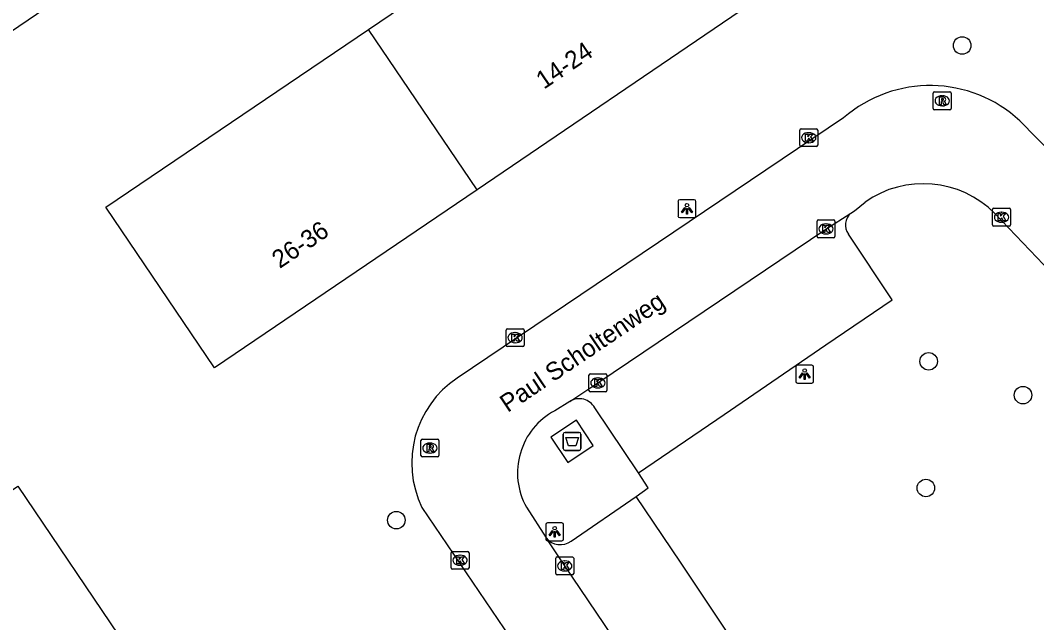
# Model space of a CAD drawing. Extents: x 157466 to 158888, y 383063 to 384677.
# Drawn here: x 157955 to 158011.8, y 383709.6 to 383743.2 of the extents above; entities that cross this region are included whole.
import ezdxf

# ---------------------------------------------------------------- set-up
doc = ezdxf.new("R2010")
doc.units = 0
for name, color, linetype in [('IMGEO_Afval_apart_plaats', 7, 'Continuous'), ('IMGEO_Boom', 7, 'Continuous'), ('IMGEO_Kolk', 7, 'Continuous'), ('IMGEO_Lichtpunt', 7, 'Continuous'), ('IMGEO_Openbare_ruimte_label', 7, 'Continuous'), ('IMGEO_Pand', 7, 'Continuous'), ('IMGEO_Pand_nummerreeks', 7, 'Continuous'), ('IMGEO_Parkeervlak_open', 7, 'Continuous'), ('IMGEO_Rijbaan_lokaal_open', 7, 'Continuous'), ('IMGEO_Rioolput', 7, 'Continuous'), ('IMGEO_Voetpad_gesloten', 7, 'Continuous'), ('IMGEO_Voetpad_halfverhard', 7, 'Continuous'), ('IMGEO_Voetpad_open', 7, 'Continuous')]:
    doc.layers.add(name, color=color, linetype=linetype)

msp = doc.modelspace()

# ---------------------------------------------------------------- linework, layer by layer
at = {"layer": 'IMGEO_Afval_apart_plaats'}
for p, q in [((157985.449, 383720.206), (157986.239, 383720.206)), ((157986.239, 383720.206), (157985.449, 383720.206)), ((157985.349, 383719.306), (157985.349, 383720.106)), ((157985.349, 383720.106), (157985.349, 383719.306)), ((157986.339, 383720.106), (157986.339, 383719.306)), ((157986.339, 383719.306), (157986.339, 383720.106)), ((157986.239, 383719.206), (157985.449, 383719.206)), ((157985.449, 383719.206), (157986.239, 383719.206))]:
    msp.add_line(p, q, dxfattribs=at)
msp.add_lwpolyline([(157985.492, 383719.92), (157986.196, 383719.92), (157986.047, 383719.45), (157985.641, 383719.45), (157985.492, 383719.92)], dxfattribs=at)
for centre, start, end in [((157985.449, 383720.106), 90, 180), ((157985.449, 383720.106), 90, 180), ((157986.239, 383720.106), 0, 90), ((157986.239, 383720.106), 360, 90), ((157985.449, 383719.306), 180, 270), ((157985.449, 383719.306), 180, 270), ((157986.239, 383719.306), 270, 0), ((157986.239, 383719.306), 270, 0)]:
    msp.add_arc(centre, 0.1, start, end, dxfattribs=at)
at = {"layer": 'IMGEO_Boom'}
for centre in [(158007.616, 383741.801), (158005.747, 383724.174), (158011.009, 383722.289), (158005.591, 383717.104), (157976.032, 383715.31)]:
    msp.add_circle(centre, 0.489, dxfattribs=at)
at = {"layer": 'IMGEO_Kolk'}
for p, q in [((157998.552, 383736.23), (157998.552, 383737.082)), ((157998.627, 383737.156), (157999.479, 383737.156)), ((157999.04, 383736.936), (157999.065, 383736.936)), ((157999.553, 383737.082), (157999.553, 383736.23)), ((157999.479, 383736.156), (157998.627, 383736.156)), ((157999.063, 383736.376), (157999.038, 383736.376)), ((158009.312, 383731.792), (158009.312, 383732.644)), ((158009.387, 383732.718), (158010.239, 383732.718)), ((158010.313, 383732.644), (158010.313, 383731.792)), ((157999.59, 383732.067), (158000.442, 383732.067)), ((158009.8, 383732.498), (158009.825, 383732.498)), ((157999.515, 383731.141), (157999.515, 383731.993)), ((158000.003, 383731.847), (158000.028, 383731.847)), ((158000.516, 383731.993), (158000.516, 383731.141)), ((158010.239, 383731.718), (158009.387, 383731.718)), ((158009.823, 383731.938), (158009.798, 383731.938)), ((158000.442, 383731.067), (157999.59, 383731.067)), ((158000.026, 383731.287), (158000.001, 383731.287)), ((157982.163, 383725.069), (157982.163, 383725.921)), ((157982.238, 383725.995), (157983.09, 383725.995)), ((157983.164, 383725.921), (157983.164, 383725.069)), ((157982.651, 383725.775), (157982.676, 383725.775)), ((157983.09, 383724.995), (157982.238, 383724.995)), ((157982.674, 383725.215), (157982.649, 383725.215)), ((157986.786, 383722.545), (157986.786, 383723.397)), ((157986.861, 383723.471), (157987.713, 383723.471)), ((157987.274, 383723.251), (157987.299, 383723.251)), ((157987.787, 383723.397), (157987.787, 383722.545)), ((157987.713, 383722.471), (157986.861, 383722.471)), ((157987.297, 383722.691), (157987.272, 383722.691)), ((157979.09, 383712.644), (157979.09, 383713.496)), ((157979.165, 383713.57), (157980.017, 383713.57)), ((157979.578, 383713.35), (157979.603, 383713.35)), ((157980.091, 383713.496), (157980.091, 383712.644)), ((157979.601, 383712.79), (157979.576, 383712.79)), ((157984.932, 383712.329), (157984.932, 383713.181)), ((157985.007, 383713.255), (157985.859, 383713.255)), ((157985.42, 383713.035), (157985.445, 383713.035)), ((157985.933, 383713.181), (157985.933, 383712.329)), ((157980.017, 383712.57), (157979.165, 383712.57)), ((157985.859, 383712.255), (157985.007, 383712.255)), ((157985.443, 383712.475), (157985.418, 383712.475))]:
    msp.add_line(p, q, dxfattribs=at)
for points in [[(157998.552, 383736.23), (157998.552, 383737.082)], [(157998.627, 383737.156), (157999.479, 383737.156)], [(157998.873, 383736.856), (157998.996, 383736.856), (157998.996, 383736.705), (157999.126, 383736.856), (157999.29, 383736.856), (157999.144, 383736.705), (157999.297, 383736.456), (157999.145, 383736.456), (157999.06, 383736.62), (157998.996, 383736.553), (157998.996, 383736.456), (157998.873, 383736.456), (157998.873, 383736.856)], [(157999.553, 383737.082), (157999.553, 383736.23)], [(157999.479, 383736.156), (157998.627, 383736.156)], [(158009.312, 383731.792), (158009.312, 383732.644)], [(158009.387, 383732.718), (158010.239, 383732.718)], [(158010.313, 383732.644), (158010.313, 383731.792)], [(157999.59, 383732.067), (158000.442, 383732.067)], [(158009.633, 383732.418), (158009.756, 383732.418), (158009.756, 383732.267), (158009.886, 383732.418), (158010.05, 383732.418), (158009.904, 383732.267), (158010.057, 383732.018), (158009.905, 383732.018), (158009.82, 383732.182), (158009.756, 383732.115), (158009.756, 383732.018), (158009.633, 383732.018), (158009.633, 383732.418)], [(157999.515, 383731.141), (157999.515, 383731.993)], [(157999.836, 383731.767), (157999.959, 383731.767), (157999.959, 383731.616), (158000.089, 383731.767), (158000.253, 383731.767), (158000.107, 383731.616), (158000.26, 383731.367), (158000.108, 383731.367), (158000.023, 383731.531), (157999.959, 383731.464), (157999.959, 383731.367), (157999.836, 383731.367), (157999.836, 383731.767)], [(158000.516, 383731.993), (158000.516, 383731.141)], [(158010.239, 383731.718), (158009.387, 383731.718)], [(158000.442, 383731.067), (157999.59, 383731.067)], [(157982.163, 383725.069), (157982.163, 383725.921)], [(157982.238, 383725.995), (157983.09, 383725.995)], [(157983.164, 383725.921), (157983.164, 383725.069)], [(157982.484, 383725.695), (157982.607, 383725.695), (157982.607, 383725.544), (157982.737, 383725.695), (157982.901, 383725.695), (157982.755, 383725.544), (157982.908, 383725.295), (157982.756, 383725.295), (157982.671, 383725.459), (157982.607, 383725.392), (157982.607, 383725.295), (157982.484, 383725.295), (157982.484, 383725.695)], [(157983.09, 383724.995), (157982.238, 383724.995)], [(157986.786, 383722.545), (157986.786, 383723.397)], [(157986.861, 383723.471), (157987.713, 383723.471)], [(157987.107, 383723.171), (157987.23, 383723.171), (157987.23, 383723.02), (157987.36, 383723.171), (157987.524, 383723.171), (157987.378, 383723.02), (157987.531, 383722.771), (157987.379, 383722.771), (157987.294, 383722.935), (157987.23, 383722.868), (157987.23, 383722.771), (157987.107, 383722.771), (157987.107, 383723.171)], [(157987.787, 383723.397), (157987.787, 383722.545)], [(157987.713, 383722.471), (157986.861, 383722.471)], [(157979.09, 383712.644), (157979.09, 383713.496)], [(157979.165, 383713.57), (157980.017, 383713.57)], [(157980.091, 383713.496), (157980.091, 383712.644)], [(157979.411, 383713.27), (157979.534, 383713.27), (157979.534, 383713.119), (157979.664, 383713.27), (157979.828, 383713.27), (157979.682, 383713.119), (157979.835, 383712.87), (157979.683, 383712.87), (157979.598, 383713.034), (157979.534, 383712.967), (157979.534, 383712.87), (157979.411, 383712.87), (157979.411, 383713.27)], [(157984.932, 383712.329), (157984.932, 383713.181)], [(157985.007, 383713.255), (157985.859, 383713.255)], [(157985.253, 383712.955), (157985.376, 383712.955), (157985.376, 383712.804), (157985.506, 383712.955), (157985.67, 383712.955), (157985.524, 383712.804), (157985.677, 383712.555), (157985.525, 383712.555), (157985.44, 383712.719), (157985.376, 383712.652), (157985.376, 383712.555), (157985.253, 383712.555), (157985.253, 383712.955)], [(157985.933, 383713.181), (157985.933, 383712.329)], [(157980.017, 383712.57), (157979.165, 383712.57)], [(157985.859, 383712.255), (157985.007, 383712.255)]]:
    msp.add_lwpolyline(points, dxfattribs=at)
for centre, start, end in [((157998.629, 383737.08), 91.552, 178.448), ((157998.629, 383737.08), 91.552, 178.448), ((157999.477, 383737.08), 1.552, 88.448), ((157999.477, 383737.08), 1.552, 88.448), ((157998.629, 383736.232), 181.552, 268.448), ((157998.629, 383736.232), 181.552, 268.448), ((157999.477, 383736.232), 271.552, 358.448), ((157999.477, 383736.232), 271.552, 358.448), ((158009.389, 383732.642), 91.552, 178.448), ((158009.389, 383732.642), 91.552, 178.448), ((158010.237, 383732.642), 1.552, 88.448), ((158010.237, 383732.642), 1.552, 88.448), ((157999.592, 383731.991), 91.552, 178.448), ((157999.592, 383731.991), 91.552, 178.448), ((158000.44, 383731.991), 1.552, 88.448), ((158000.44, 383731.991), 1.552, 88.448), ((158009.389, 383731.794), 181.552, 268.448), ((158009.389, 383731.794), 181.552, 268.448), ((158010.237, 383731.794), 271.552, 358.448), ((158010.237, 383731.794), 271.552, 358.448), ((157999.592, 383731.143), 181.552, 268.448), ((157999.592, 383731.143), 181.552, 268.448), ((158000.44, 383731.143), 271.552, 358.448), ((158000.44, 383731.143), 271.552, 358.448), ((157982.24, 383725.919), 91.552, 178.448), ((157982.24, 383725.919), 91.552, 178.448), ((157983.088, 383725.919), 1.552, 88.448), ((157983.088, 383725.919), 1.552, 88.448), ((157982.24, 383725.071), 181.552, 268.448), ((157982.24, 383725.071), 181.552, 268.448), ((157983.088, 383725.071), 271.552, 358.448), ((157983.088, 383725.071), 271.552, 358.448), ((157986.863, 383723.395), 91.552, 178.448), ((157986.863, 383723.395), 91.552, 178.448), ((157987.711, 383723.395), 1.552, 88.448), ((157987.711, 383723.395), 1.552, 88.448), ((157986.863, 383722.547), 181.552, 268.448), ((157986.863, 383722.547), 181.552, 268.448), ((157987.711, 383722.547), 271.552, 358.448), ((157987.711, 383722.547), 271.552, 358.448), ((157979.167, 383713.494), 91.552, 178.448), ((157979.167, 383713.494), 91.552, 178.448), ((157980.015, 383713.494), 1.552, 88.448), ((157980.015, 383713.494), 1.552, 88.448), ((157985.009, 383713.179), 91.552, 178.448), ((157985.009, 383713.179), 91.552, 178.448), ((157985.857, 383713.179), 1.552, 88.448), ((157985.857, 383713.179), 1.552, 88.448), ((157979.167, 383712.646), 181.552, 268.448), ((157979.167, 383712.646), 181.552, 268.448), ((157980.015, 383712.646), 271.552, 358.448), ((157980.015, 383712.646), 271.552, 358.448), ((157985.009, 383712.331), 181.552, 268.448), ((157985.009, 383712.331), 181.552, 268.448), ((157985.857, 383712.331), 271.552, 358.448), ((157985.857, 383712.331), 271.552, 358.448)]:
    msp.add_arc(centre, 0.0765, start, end, dxfattribs=at)
for centre, major_axis, ratio, start_param, end_param in [((157999.039, 383736.656), (-0.387, 0.002), 0.722429, 4.712389, 7.853982), ((157999.064, 383736.656), (-0.39, 0.002), 0.717154, 1.570796, 4.712389), ((158009.799, 383732.218), (-0.387, 0.002), 0.722429, 4.712389, 7.853982), ((158009.824, 383732.218), (-0.39, 0.002), 0.717154, 1.570796, 4.712389), ((158000.002, 383731.567), (-0.387, 0.002), 0.722429, 4.712389, 7.853982), ((158000.027, 383731.567), (-0.39, 0.002), 0.717154, 1.570796, 4.712389), ((157982.65, 383725.495), (-0.387, 0.002), 0.722429, 4.712389, 7.853982), ((157982.675, 383725.495), (-0.39, 0.002), 0.717154, 1.570796, 4.712389), ((157987.273, 383722.971), (-0.387, 0.002), 0.722429, 4.712389, 7.853982), ((157987.298, 383722.971), (-0.39, 0.002), 0.717154, 1.570796, 4.712389), ((157979.577, 383713.07), (-0.387, 0.002), 0.722429, 4.712389, 7.853982), ((157979.602, 383713.07), (-0.39, 0.002), 0.717154, 1.570796, 4.712389), ((157985.419, 383712.755), (-0.387, 0.002), 0.722429, 4.712389, 7.853982), ((157985.444, 383712.755), (-0.39, 0.002), 0.717154, 1.570796, 4.712389)]:
    msp.add_ellipse(centre, major_axis=major_axis, ratio=ratio, start_param=start_param, end_param=end_param, dxfattribs=at)
at = {"layer": 'IMGEO_Lichtpunt'}
for p, q in [((157991.755, 383733.094), (157991.755, 383732.287)), ((157991.755, 383733.094), (157991.755, 383732.287)), ((157992.657, 383733.189), (157991.849, 383733.189)), ((157992.657, 383733.189), (157991.849, 383733.189)), ((157992.751, 383732.287), (157992.751, 383733.094)), ((157992.751, 383732.287), (157992.751, 383733.094)), ((157991.849, 383732.193), (157992.657, 383732.193)), ((157991.849, 383732.193), (157992.657, 383732.193)), ((157998.329, 383723.865), (157998.329, 383723.058)), ((157998.329, 383723.865), (157998.329, 383723.058)), ((157999.231, 383723.96), (157998.423, 383723.96)), ((157999.231, 383723.96), (157998.423, 383723.96)), ((157999.325, 383723.058), (157999.325, 383723.865)), ((157999.325, 383723.058), (157999.325, 383723.865)), ((157998.423, 383722.964), (157999.231, 383722.964)), ((157998.423, 383722.964), (157999.231, 383722.964)), ((157984.373, 383715.064), (157984.373, 383714.257)), ((157984.373, 383715.064), (157984.373, 383714.257)), ((157985.275, 383715.159), (157984.467, 383715.159)), ((157985.275, 383715.159), (157984.467, 383715.159)), ((157985.369, 383714.257), (157985.369, 383715.064)), ((157985.369, 383714.257), (157985.369, 383715.064)), ((157984.467, 383714.163), (157985.275, 383714.163)), ((157984.467, 383714.163), (157985.275, 383714.163))]:
    msp.add_line(p, q, dxfattribs=at)
for points in [[(157992.129, 383732.758), (157992.168, 383732.73), (157991.98, 383732.468), (157991.942, 383732.495), (157992.129, 383732.758)], [(157992.231, 383732.71), (157992.278, 383732.71), (157992.278, 383732.388), (157992.231, 383732.388), (157992.231, 383732.71)], [(157992.341, 383732.73), (157992.379, 383732.757), (157992.566, 383732.495), (157992.527, 383732.467), (157992.341, 383732.73)], [(157998.703, 383723.529), (157998.742, 383723.501), (157998.554, 383723.239), (157998.516, 383723.266), (157998.703, 383723.529)], [(157998.805, 383723.481), (157998.852, 383723.481), (157998.852, 383723.159), (157998.805, 383723.159), (157998.805, 383723.481)], [(157998.915, 383723.501), (157998.953, 383723.528), (157999.14, 383723.266), (157999.101, 383723.238), (157998.915, 383723.501)], [(157984.747, 383714.728), (157984.786, 383714.7), (157984.598, 383714.438), (157984.56, 383714.465), (157984.747, 383714.728)], [(157984.849, 383714.68), (157984.896, 383714.68), (157984.896, 383714.358), (157984.849, 383714.358), (157984.849, 383714.68)], [(157984.959, 383714.7), (157984.997, 383714.727), (157985.184, 383714.465), (157985.145, 383714.437), (157984.959, 383714.7)]]:
    msp.add_lwpolyline(points, dxfattribs=at)
for centre in [(157992.254, 383732.892), (157998.828, 383723.663), (157984.872, 383714.862)]:
    msp.add_circle(centre, 0.0994, dxfattribs=at)
for centre, start, end in [((157991.849, 383733.094), 90, 180), ((157991.849, 383733.094), 90, 180), ((157992.657, 383733.094), 0, 90), ((157992.657, 383733.094), 0, 90), ((157991.849, 383732.287), 180, 270), ((157991.849, 383732.287), 180, 270), ((157992.657, 383732.287), 270, 0), ((157992.657, 383732.287), 270, 360), ((157998.423, 383723.865), 90, 180), ((157998.423, 383723.865), 90, 180), ((157999.231, 383723.865), 0, 90), ((157999.231, 383723.865), 0, 90), ((157998.423, 383723.058), 180, 270), ((157998.423, 383723.058), 180, 270), ((157999.231, 383723.058), 270, 0), ((157999.231, 383723.058), 270, 360), ((157984.467, 383715.064), 90, 180), ((157984.467, 383715.064), 90, 180), ((157985.275, 383715.064), 0, 90), ((157985.275, 383715.064), 0, 90), ((157984.467, 383714.257), 180, 270), ((157984.467, 383714.257), 180, 270), ((157985.275, 383714.257), 270, 0), ((157985.275, 383714.257), 270, 360)]:
    msp.add_arc(centre, 0.0946, start, end, dxfattribs=at)
at = {"layer": 'IMGEO_Pand'}
for points in [[(157974.481, 383742.694), (157989.199, 383752.657)], [(157995.225, 383743.717), (157980.537, 383733.75)], [(157980.537, 383733.75), (157965.89, 383723.812), (157959.824, 383732.771), (157974.481, 383742.694)], [(157980.537, 383733.75), (157974.481, 383742.694)], [(157940.25, 383707.289), (157954.914, 383717.201), (157960.992, 383708.208), (157946.328, 383698.296)]]:
    msp.add_lwpolyline(points, dxfattribs=at)
at = {"layer": 'IMGEO_Parkeervlak_open'}
for points in [[(157989.557, 383717.95), (157994.325, 383721.207), (158000, 383725.104), (158003.717, 383727.607), (158001.273, 383731.275)], [(158002.291, 383689.538), (158005.947, 383692.006), (158000, 383700.807), (157991.886, 383712.972), (157989.426, 383716.622)]]:
    msp.add_lwpolyline(points, dxfattribs=at)
msp.add_arc((158001.962, 383731.788), 0.859, 130.0055, 216.6486, dxfattribs=at)
at = {"layer": 'IMGEO_Rijbaan_lokaal_open'}
for points in [[(158001, 383737.763), (157979.437, 383723.234)], [(158036.465, 383711.65), (158035.441, 383712.483), (158033.035, 383714.876), (158029.221, 383718.852), (158010.837, 383737.595)], [(158001.41, 383732.446), (158001.608, 383732.571), (158002.194, 383733.057)], [(157985.723, 383721.939), (157987.286, 383722.972), (158000, 383731.555), (158001.41, 383732.446)], [(158009.437, 383732.423), (158011.776, 383729.969), (158014.965, 383726.624), (158025.875, 383715.344), (158026.44, 383714.76), (158029.032, 383712.108), (158030.901, 383710.235)], [(157985.723, 383721.939), (157984.873, 383721.419)], [(157977.467, 383716.022), (157996.195, 383688.407), (157997.935, 383685.955), (158001.161, 383681.223), (158001.618, 383680.14)], [(157983.293, 383716.032), (157984.395, 383714.327)], [(158002.195, 383688.07), (158000, 383691.217), (157985.434, 383712.756), (157984.395, 383714.327)]]:
    msp.add_lwpolyline(points, dxfattribs=at)
for centre, radius, start, end in [((158005.825, 383732.21), 7.357, 47.0562, 130.9869), ((158005.441, 383728.462), 5.627, 44.7487, 125.2463), ((157982.562, 383718.505), 5.668, 123.4602, 205.9838), ((157986.741, 383717.946), 3.944, 118.2772, 209.0302)]:
    msp.add_arc(centre, radius, start, end, dxfattribs=at)
at = {"layer": 'IMGEO_Rioolput'}
for p, q in [((158006, 383738.287), (158006, 383739.139)), ((158006.075, 383739.213), (158006.927, 383739.213)), ((158006.488, 383738.993), (158006.513, 383738.993)), ((158007.001, 383739.139), (158007.001, 383738.287)), ((158006.511, 383738.433), (158006.486, 383738.433)), ((158006.927, 383738.213), (158006.075, 383738.213)), ((157977.409, 383718.91), (157977.409, 383719.762)), ((157977.484, 383719.836), (157978.336, 383719.836)), ((157977.897, 383719.616), (157977.922, 383719.616)), ((157978.41, 383719.762), (157978.41, 383718.91)), ((157977.92, 383719.056), (157977.895, 383719.056)), ((157978.336, 383718.836), (157977.484, 383718.836))]:
    msp.add_line(p, q, dxfattribs=at)
for points in [[(158006, 383738.287), (158006, 383739.139)], [(158006.075, 383739.213), (158006.927, 383739.213)], [(158006.589, 383738.911), (158006.337, 383738.913), (158006.337, 383738.513)], [(158007.001, 383739.139), (158007.001, 383738.287)], [(158006.337, 383738.513), (158006.461, 383738.513), (158006.461, 383738.675), (158006.472, 383738.675)], [(158006.515, 383738.832), (158006.461, 383738.832), (158006.461, 383738.751)], [(158006.461, 383738.751), (158006.513, 383738.751)], [(158006.519, 383738.646), (158006.59, 383738.513), (158006.73, 383738.513), (158006.665, 383738.639)], [(158006.927, 383738.213), (158006.075, 383738.213)], [(157977.409, 383718.91), (157977.409, 383719.762)], [(157977.484, 383719.836), (157978.336, 383719.836)], [(157978.41, 383719.762), (157978.41, 383718.91)], [(157977.998, 383719.534), (157977.746, 383719.536), (157977.746, 383719.136)], [(157977.746, 383719.136), (157977.87, 383719.136), (157977.87, 383719.298), (157977.881, 383719.298)], [(157977.924, 383719.455), (157977.87, 383719.455), (157977.87, 383719.374)], [(157977.87, 383719.374), (157977.922, 383719.374)], [(157977.928, 383719.269), (157977.999, 383719.136), (157978.139, 383719.136), (157978.074, 383719.262)], [(157978.336, 383718.836), (157977.484, 383718.836)]]:
    msp.add_lwpolyline(points, dxfattribs=at)
for centre, radius, start, end in [((158006.077, 383739.137), 0.0765, 91.552, 178.448), ((158006.077, 383739.137), 0.0765, 91.552, 178.448), ((158006.588, 383738.801), 0.109, 350.3612, 89.416), ((158006.925, 383739.137), 0.0765, 1.552, 88.448), ((158006.925, 383739.137), 0.0765, 1.552, 88.448), ((158006.471, 383738.622), 0.0533, 26.0293, 88.6989), ((158006.497, 383738.94), 0.19, 274.7715, 282.9687), ((158006.521, 383738.736), 0.0964, 77.0061, 93.1865), ((158006.535, 383738.793), 0.0378, 276.6634, 79.6772), ((158006.586, 383738.801), 0.112, 277.5842, 350.9817), ((158006.57, 383738.586), 0.108, 29.5134, 73.7905), ((158006.077, 383738.289), 0.0765, 181.552, 268.448), ((158006.077, 383738.289), 0.0765, 181.552, 268.448), ((158006.925, 383738.289), 0.0765, 271.552, 358.448), ((158006.925, 383738.289), 0.0765, 271.552, 358.448), ((157977.486, 383719.76), 0.0765, 91.552, 178.448), ((157977.486, 383719.76), 0.0765, 91.552, 178.448), ((157978.334, 383719.76), 0.0765, 1.552, 88.448), ((157978.334, 383719.76), 0.0765, 1.552, 88.448), ((157977.88, 383719.245), 0.0533, 26.0293, 88.6989), ((157977.906, 383719.563), 0.19, 274.7715, 282.9687), ((157977.93, 383719.359), 0.0964, 77.0061, 93.1865), ((157977.944, 383719.416), 0.0378, 276.6634, 79.6772), ((157977.997, 383719.424), 0.109, 350.3612, 89.416), ((157977.995, 383719.424), 0.112, 277.5842, 350.9817), ((157977.979, 383719.209), 0.108, 29.5134, 73.7905), ((157977.486, 383718.912), 0.0765, 181.552, 268.448), ((157977.486, 383718.912), 0.0765, 181.552, 268.448), ((157978.334, 383718.912), 0.0765, 271.552, 358.448), ((157978.334, 383718.912), 0.0765, 271.552, 358.448)]:
    msp.add_arc(centre, radius, start, end, dxfattribs=at)
for centre, major_axis, ratio, start_param, end_param in [((158006.487, 383738.713), (-0.387, 0.002), 0.722429, 4.712389, 7.853982), ((158006.512, 383738.713), (-0.39, 0.002), 0.717154, 1.570796, 4.712389), ((157977.896, 383719.336), (-0.387, 0.002), 0.722429, 4.712389, 7.853982), ((157977.921, 383719.336), (-0.39, 0.002), 0.717154, 1.570796, 4.712389)]:
    msp.add_ellipse(centre, major_axis=major_axis, ratio=ratio, start_param=start_param, end_param=end_param, dxfattribs=at)
at = {"layer": 'IMGEO_Voetpad_gesloten'}
msp.add_lwpolyline([(157984.664, 383719.944), (157985.601, 383718.527), (157987.024, 383719.468), (157986.087, 383720.885), (157984.664, 383719.944)], dxfattribs=at)
at = {"layer": 'IMGEO_Voetpad_halfverhard'}
msp.add_lwpolyline([(157950.71, 383739.988), (157965.419, 383750), (157997.722, 383771.987)], dxfattribs=at)
at = {"layer": 'IMGEO_Voetpad_open'}
for points in [[(157989.557, 383717.95), (157987.107, 383721.583)], [(157989.426, 383716.622), (157990.089, 383717.121), (157989.557, 383717.95)], [(157985.789, 383714.142), (157989.426, 383716.622)]]:
    msp.add_lwpolyline(points, dxfattribs=at)
for centre, radius, start, end in [((157986.246, 383721.104), 0.985, 29.0973, 122.0523), ((157985.187, 383714.953), 1.01, 218.3231, 306.5576)]:
    msp.add_arc(centre, radius, start, end, dxfattribs=at)

# ---------------------------------------------------------------- texts
at = {"layer": 'IMGEO_Openbare_ruimte_label'}
msp.add_text('Paul Scholtenweg', height=1, rotation=34.0395, dxfattribs=at).set_placement((157982.251, 383721.289))
at = {"layer": 'IMGEO_Pand_nummerreeks'}
for s, p in [('14-24', (157984.269, 383739.328)), ('26-36', (157969.526, 383729.325))]:
    msp.add_text(s, height=1, rotation=34.1585, dxfattribs=at).set_placement(p)

doc.saveas('drawing.dxf')
